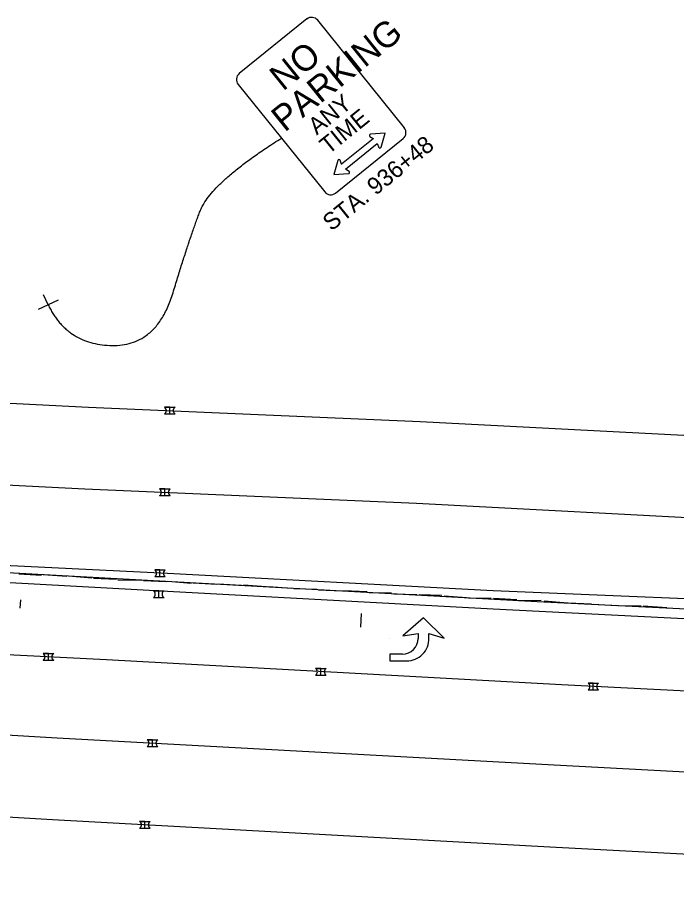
# Model space of a CAD drawing. Extents: x 1847379 to 1850904, y 217032 to 220169.
# Drawn here: x 1847788.6 to 1847885.3, y 218872.9 to 218999.7 of the extents above; entities that cross this region are included whole.
import ezdxf

# ---------------------------------------------------------------- set-up
doc = ezdxf.new("R2010")
doc.units = 0
for name, color, linetype in [('GE_X_Alignment_100_Stations', 7, 'Continuous'), ('PM_P_Cells', 7, 'Continuous'), ('PM_P_Channelizing_Line', 7, 'Continuous'), ('PM_P_CL_Double_Solid', 7, 'Continuous'), ('PM_P_Edge_Line', 7, 'Continuous'), ('PM_P_Lane_Line', 7, 'Continuous'), ('RD_X_Bumper_Block', 7, 'Continuous'), ('SN_X_Public', 7, 'Continuous')]:
    doc.layers.add(name, color=color, linetype=linetype)

msp = doc.modelspace()

# ---------------------------------------------------------------- linework, layer by layer
at = {"layer": 'GE_X_Alignment_100_Stations'}
for p, q in [((1847789.03, 218913.1), (1847789.1, 218914.3)), ((1847838.95, 218910.31), (1847839.06, 218912.31))]:
    msp.add_line(p, q, dxfattribs=at)
at = {"layer": 'PM_P_Cells'}
for p, q in [((1847810.96, 218942.54), (1847810.18, 218942.54)), ((1847810.18, 218942.54), (1847810.96, 218942.54)), ((1847810.96, 218942.54), (1847811.73, 218942.54)), ((1847810.96, 218941.57), (1847810.96, 218942.54)), ((1847810.18, 218941.57), (1847810.96, 218941.57)), ((1847810.18, 218941.57), (1847810.96, 218941.57)), ((1847810.96, 218941.57), (1847811.73, 218941.57)), ((1847810.24, 218930.56), (1847809.47, 218930.56)), ((1847809.47, 218930.56), (1847810.24, 218930.56)), ((1847810.24, 218930.56), (1847811.01, 218930.56)), ((1847810.24, 218929.59), (1847810.24, 218930.56)), ((1847809.47, 218929.59), (1847810.24, 218929.59)), ((1847809.47, 218929.59), (1847810.24, 218929.59)), ((1847810.24, 218929.59), (1847811.01, 218929.59)), ((1847809.52, 218918.7), (1847808.75, 218918.7)), ((1847808.75, 218918.7), (1847809.52, 218918.7)), ((1847809.52, 218918.7), (1847810.29, 218918.7)), ((1847809.52, 218917.72), (1847809.52, 218918.7)), ((1847808.75, 218917.72), (1847809.52, 218917.72)), ((1847808.75, 218917.72), (1847809.52, 218917.72)), ((1847809.52, 218917.72), (1847810.29, 218917.72)), ((1847809.34, 218915.64), (1847808.57, 218915.64)), ((1847808.57, 218915.64), (1847809.34, 218915.64)), ((1847808.57, 218914.66), (1847809.34, 218914.66)), ((1847808.57, 218914.66), (1847809.34, 218914.66)), ((1847809.34, 218915.64), (1847810.11, 218915.64)), ((1847809.34, 218914.66), (1847809.34, 218915.64)), ((1847809.34, 218914.66), (1847810.11, 218914.66)), ((1847848.16, 218911.69), (1847845.12, 218909.03)), ((1847851.2, 218908.69), (1847848.16, 218911.69)), ((1847843.2, 218908.69), (1847843.2, 218908.69)), ((1847845.12, 218909.03), (1847847.36, 218909.36)), ((1847847.36, 218909.36), (1847847.36, 218908.66)), ((1847848.96, 218908.69), (1847848.96, 218909.36)), ((1847848.96, 218909.36), (1847851.2, 218908.69)), ((1847851.2, 218908.69), (1847851.2, 218908.69)), ((1847793.16, 218906.43), (1847792.39, 218906.43)), ((1847792.39, 218906.43), (1847793.16, 218906.43)), ((1847793.16, 218906.43), (1847793.93, 218906.43)), ((1847793.16, 218905.45), (1847793.16, 218906.43)), ((1847845.06, 218906.36), (1847843.2, 218906.36)), ((1847843.2, 218906.36), (1847843.2, 218905.36)), ((1847792.39, 218905.45), (1847793.16, 218905.45)), ((1847792.39, 218905.45), (1847793.16, 218905.45)), ((1847793.16, 218905.45), (1847793.93, 218905.45)), ((1847843.2, 218905.36), (1847845.68, 218905.36)), ((1847833.1, 218904.27), (1847832.33, 218904.27)), ((1847832.33, 218904.27), (1847833.1, 218904.27)), ((1847832.33, 218903.29), (1847833.1, 218903.29)), ((1847832.33, 218903.29), (1847833.1, 218903.29)), ((1847833.1, 218904.27), (1847833.88, 218904.27)), ((1847833.1, 218903.29), (1847833.1, 218904.27)), ((1847833.1, 218903.29), (1847833.88, 218903.29)), ((1847873.05, 218902.1), (1847872.28, 218902.1)), ((1847872.28, 218902.1), (1847873.05, 218902.1)), ((1847873.05, 218902.1), (1847873.82, 218902.1)), ((1847873.05, 218901.12), (1847873.05, 218902.1)), ((1847872.28, 218901.12), (1847873.05, 218901.12)), ((1847872.28, 218901.12), (1847873.05, 218901.12)), ((1847873.05, 218901.12), (1847873.82, 218901.12)), ((1847808.43, 218893.8), (1847807.66, 218893.8)), ((1847807.66, 218893.8), (1847808.43, 218893.8)), ((1847808.43, 218893.8), (1847809.2, 218893.8)), ((1847808.43, 218892.83), (1847808.43, 218893.8)), ((1847807.66, 218892.83), (1847808.43, 218892.83)), ((1847807.66, 218892.83), (1847808.43, 218892.83)), ((1847808.43, 218892.83), (1847809.2, 218892.83)), ((1847807.31, 218881.82), (1847806.54, 218881.82)), ((1847806.54, 218881.82), (1847807.31, 218881.82)), ((1847807.31, 218881.82), (1847808.08, 218881.82)), ((1847807.31, 218880.84), (1847807.31, 218881.82)), ((1847806.54, 218880.84), (1847807.31, 218880.84)), ((1847806.54, 218880.84), (1847807.31, 218880.84)), ((1847807.31, 218880.84), (1847808.08, 218880.84))]:
    msp.add_line(p, q, dxfattribs=at)
msp.add_lwpolyline([(1847966.24, 218909.06), (1847864.82, 218914.02), (1847726.41, 218921.61), (1847615.2, 218928.22)], dxfattribs=at)
for centre, radius, start, end in [((1847809.88, 218942.05), 0.576, 301.9738, 58.0262), ((1847809.88, 218942.05), 0.576, 301.9738, 58.0262), ((1847812.03, 218942.05), 0.576, 121.9738, 238.0262), ((1847809.16, 218930.07), 0.576, 301.9738, 58.0262), ((1847809.16, 218930.07), 0.576, 301.9738, 58.0262), ((1847811.31, 218930.07), 0.576, 121.9738, 238.0262), ((1847808.45, 218918.21), 0.576, 301.9738, 58.0262), ((1847808.45, 218918.21), 0.576, 301.9738, 58.0262), ((1847810.6, 218918.21), 0.576, 121.9738, 238.0262), ((1847808.26, 218915.15), 0.576, 301.9738, 58.0262), ((1847808.26, 218915.15), 0.576, 301.9738, 58.0262), ((1847810.41, 218915.15), 0.576, 121.9738, 238.0262), ((1847845.06, 218908.66), 2.3, 270, 360), ((1847845.68, 218908.64), 3.28, 270, 0.9085), ((1847792.09, 218905.94), 0.576, 301.9738, 58.0262), ((1847792.09, 218905.94), 0.576, 301.9738, 58.0262), ((1847794.24, 218905.94), 0.576, 121.9738, 238.0262), ((1847832.03, 218903.78), 0.576, 301.9738, 58.0262), ((1847832.03, 218903.78), 0.576, 301.9738, 58.0262), ((1847834.18, 218903.78), 0.576, 121.9738, 238.0262), ((1847871.97, 218901.61), 0.576, 301.9738, 58.0262), ((1847871.97, 218901.61), 0.576, 301.9738, 58.0262), ((1847874.12, 218901.61), 0.576, 121.9738, 238.0262), ((1847807.35, 218893.32), 0.576, 301.9738, 58.0262), ((1847807.35, 218893.32), 0.576, 301.9738, 58.0262), ((1847809.5, 218893.32), 0.576, 121.9738, 238.0262), ((1847806.23, 218881.33), 0.576, 301.9738, 58.0262), ((1847806.23, 218881.33), 0.576, 301.9738, 58.0262), ((1847808.38, 218881.33), 0.576, 121.9738, 238.0262)]:
    msp.add_arc(centre, radius, start, end, dxfattribs=at)
at = {"layer": 'PM_P_Channelizing_Line'}
msp.add_lwpolyline([(1847964.79, 218896.53), (1847913.83, 218899.57), (1847868.37, 218901.85), (1847801.67, 218905.51), (1847760.88, 218907.57), (1847747.13, 218908.37), (1847700.27, 218911.19), (1847652.77, 218914.09), (1847633.42, 218915.04)], dxfattribs=at)
at = {"layer": 'PM_P_CL_Double_Solid'}
for points in [[(1847490, 218937.41), (1847521.99, 218935.72), (1847549.87, 218933.62), (1847611.92, 218929.38), (1847659.1, 218926.63), (1847712.21, 218923.52), (1847759.64, 218920.72), (1847810.63, 218918.2), (1847858.38, 218915.68), (1847905.32, 218913.72), (1847953.04, 218910.96), (1847965.57, 218910.45)], [(1847489.25, 218926.47), (1847521.5, 218924.19), (1847547.23, 218922.25), (1847572.89, 218923.43), (1847613.93, 218927.4), (1847658.9, 218924.58), (1847711.95, 218921.4), (1847759.89, 218918.36), (1847810.62, 218915.58), (1847858.37, 218912.98), (1847905.65, 218910.62), (1847953.25, 218908.34), (1847965.4, 218907.5)]]:
    msp.add_lwpolyline(points, dxfattribs=at)
at = {"layer": 'PM_P_Edge_Line'}
for points in [[(1847552.47, 218957.76), (1847602.87, 218954.43), (1847648.99, 218950.94), (1847698.22, 218948.16), (1847749.1, 218945.08), (1847799.04, 218942.57), (1847847.68, 218940.46), (1847895.74, 218937.94), (1847929.69, 218936.33), (1847972.19, 218934.13)], [(1847963.46, 218872.86), (1847915.07, 218875.36), (1847912.14, 218875.67), (1847866.67, 218878.08), (1847793.75, 218882.07), (1847746.55, 218884.86), (1847706.33, 218887.44), (1847651.18, 218890.91), (1847631.45, 218892.5), (1847577.19, 218896.26), (1847520.38, 218900.5), (1847487.61, 218902.76)]]:
    msp.add_lwpolyline(points, dxfattribs=at)
at = {"layer": 'PM_P_Lane_Line'}
for points in [[(1847490.83, 218949.44), (1847551.31, 218945.81), (1847602.03, 218942.46), (1847648.2, 218938.97), (1847697.52, 218936.18), (1847748.44, 218933.1), (1847798.48, 218930.58), (1847847.11, 218928.48), (1847895.15, 218925.96), (1847929.1, 218924.34), (1847971.57, 218922.14)], [(1847964.08, 218884.84), (1847916.01, 218887.33), (1847913.09, 218887.64), (1847867.32, 218890.07), (1847794.43, 218894.05), (1847747.29, 218896.84), (1847707.09, 218899.42), (1847652.04, 218902.88), (1847632.34, 218904.47), (1847578.05, 218908.23), (1847521.24, 218912.47), (1847488.44, 218914.73)]]:
    msp.add_lwpolyline(points, dxfattribs=at)
at = {"layer": 'RD_X_Bumper_Block'}
for points in [[(1847792.16, 218917.9), (1847788.81, 218918.1)], [(1847795.84, 218917.71), (1847792.39, 218917.97)], [(1847799.51, 218917.49), (1847796.13, 218917.79)], [(1847803.15, 218917.31), (1847799.75, 218917.46)], [(1847806.86, 218917.16), (1847803.35, 218917.21)], [(1847810.44, 218916.95), (1847807.09, 218917.1)], [(1847814.09, 218916.7), (1847810.65, 218917)], [(1847817.87, 218916.56), (1847814.4, 218916.75)], [(1847821.48, 218916.43), (1847818.07, 218916.62)], [(1847825.11, 218916.21), (1847821.74, 218916.47)], [(1847828.81, 218915.97), (1847825.43, 218916.2)], [(1847832.54, 218915.82), (1847829.13, 218915.92)], [(1847836.17, 218915.58), (1847832.76, 218915.74)], [(1847839.9, 218915.48), (1847836.42, 218915.65)], [(1847843.48, 218915.29), (1847840.18, 218915.36)], [(1847847.17, 218915.07), (1847843.82, 218915.15)], [(1847850.86, 218914.93), (1847847.51, 218915.06)], [(1847854.44, 218914.59), (1847851.17, 218914.85)], [(1847858.08, 218914.49), (1847854.76, 218914.58)], [(1847861.85, 218914.31), (1847858.43, 218914.5)], [(1847865.43, 218914.21), (1847862.07, 218914.19)], [(1847869.34, 218913.85), (1847865.85, 218914.14)], [(1847872.79, 218913.66), (1847869.36, 218913.83)], [(1847876.45, 218913.44), (1847873.04, 218913.64)], [(1847880.06, 218913.39), (1847876.71, 218913.43)], [(1847883.84, 218913.15), (1847880.38, 218913.39)], [(1847884.13, 218913.08), (1847884.09, 218913.15)]]:
    msp.add_lwpolyline(points, dxfattribs=at)
at = {"layer": 'SN_X_Public'}
for p, q in [((1847840.78, 218981.9), (1847836.15, 218978.17)), ((1847840.29, 218982.24), (1847840.79, 218981.91)), ((1847842.54, 218982.71), (1847840.38, 218982.57)), ((1847840.79, 218981.91), (1847840.78, 218981.9)), ((1847841.94, 218980.64), (1847842.54, 218982.71)), ((1847841.38, 218981.18), (1847841.59, 218980.62)), ((1847838.77, 218979.67), (1847838.77, 218979.67)), ((1847835.59, 218978.71), (1847834.99, 218976.64)), ((1847836.15, 218978.17), (1847835.94, 218978.73)), ((1847836.15, 218978.17), (1847836.16, 218978.18)), ((1847834.99, 218976.64), (1847837.15, 218976.78)), ((1847837.24, 218977.11), (1847836.74, 218977.44)), ((1847793.13, 218957.55), (1847792.45, 218959)), ((1847794.58, 218958.22), (1847791.67, 218956.87))]:
    msp.add_line(p, q, dxfattribs=at)
for points in [[(1847831.06, 218999.44), (1847821.13, 218991.44)], [(1847845.35, 218983.5), (1847832.64, 218999.27)], [(1847820.96, 218989.86), (1847833.67, 218974.09)], [(1847835.25, 218973.92), (1847845.18, 218981.92)], [(1847836.74, 218977.44), (1847841.37, 218981.17)]]:
    msp.add_lwpolyline(points, dxfattribs=at)
for centre, radius, start, end in [((1847831.77, 218998.56), 1.12, 38.8676, 128.8676), ((1847821.84, 218990.56), 1.12, 128.8676, 218.8676), ((1847844.47, 218982.8), 1.12, 308.8676, 38.8676), ((1847840.39, 218982.39), 0.182, 93.7884, 236.5054), ((1847841.76, 218980.69), 0.182, 201.2298, 343.9469), ((1847835.77, 218978.66), 0.182, 21.2298, 163.9469), ((1847837.14, 218976.96), 0.182, 273.7884, 56.5054), ((1847834.55, 218974.79), 1.12, 218.8676, 308.8676)]:
    msp.add_arc(centre, radius, start, end, dxfattribs=at)
msp.add_open_spline([(1847793.13, 218957.55), (1847795.93, 218951.7), (1847809.07, 218951.48), (1847813.79, 218967.14), (1847817.06, 218975.52), (1847827.32, 218981.97)], degree=2, dxfattribs=at)

# ---------------------------------------------------------------- texts
for s, height, rotation, p in [('PARKING', 3.75, 38.8676, (1847827.8, 218982.76)), ('NO', 3.75, 38.8676, (1847827.55, 218988.78)), ('ANY', 2.5, 38.8676, (1847832.51, 218982.35)), ('TIME', 2.5, 38.8676, (1847834.22, 218979.51)), ('STA. 936+48', 2.5, 38.9358, (1847834.65, 218968.25))]:
    msp.add_text(s, height=height, rotation=rotation, dxfattribs=at).set_placement(p)

doc.saveas('drawing.dxf')
